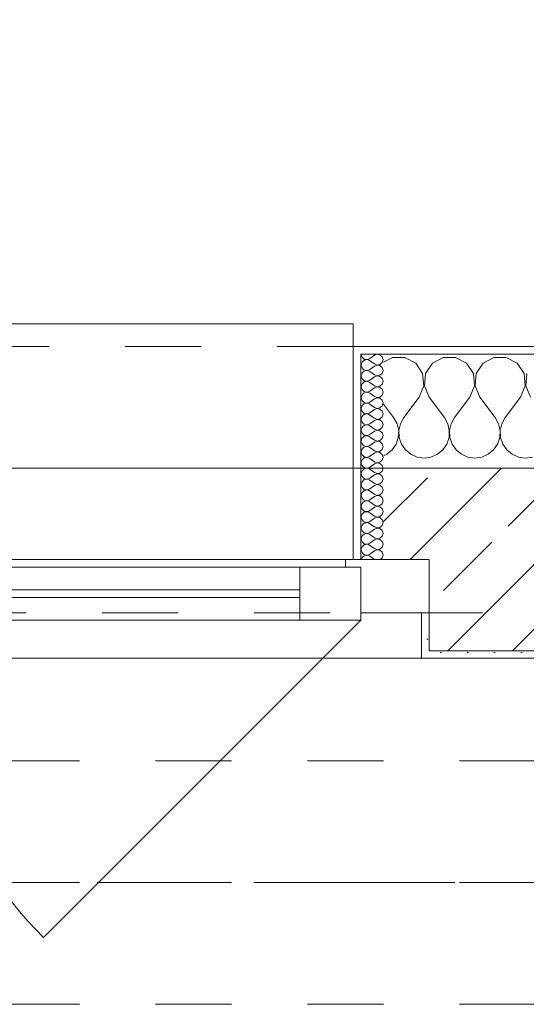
# Model space of a CAD drawing. Header units: metres. Extents: x -4 to 100, y -11 to 17.
# Tile 374 of 656: x 24.601 to 25.268, y 12.99 to 14.285. Entities that reach past the tile are written whole.
import ezdxf

# ---------------------------------------------------------------- set-up
doc = ezdxf.new("R2010")
doc.units = ezdxf.units.M
doc.header["$MEASUREMENT"] = 0
for name, pattern in [('Achse', [0.2, 0.1, -0.05, 0, -0.05]), ('Strichlinie doppelt', [0.546806, 0.264583, -0.105833, 0.070556, -0.105833]), ('Strichlinie eng', [0.115, 0.075, -0.04]), ('Untersicht', [0.1, 0.075, -0.025])]:
    doc.linetypes.add(name, pattern=pattern)
for name, color, linetype in [('152 - Bemaßung_ Beschriftung.Ausbau', 7, 'Continuous'), ('451 - Universal.Achsen Raster', 7, 'Continuous'), ('603 - Struktur.Bodenplatte_ Decke Roh', 7, 'Continuous'), ('604 - Struktur.Wand Aussen', 7, 'Continuous'), ('608 - Struktur.Träger', 7, 'Continuous'), ('650 - Abdeckung.Fußboden Aufbau', 7, 'Continuous'), ('Neubau_653 - Abdeckung.TB Verkofferung', 7, 'Continuous')]:
    doc.layers.add(name, color=color, linetype=linetype)
doc.styles.add('ERSTELLTER_STIL_2', font='txt')
doc.dimstyles.new('ERSTELLTER_STIL__5', dxfattribs={"dimtxt": 0.1, "dimasz": 0.0532, "dimexe": 0.18, "dimexo": 0.0625, "dimgap": 0, "dimtad": 1, "dimtih": 1, "dimtoh": 1, "dimzin": 0, "dimdsep": 46, "dimtxsty": 'ERSTELLTER_STIL_2', "dimblk": 'ARROWHEAD_2', "dimblk1": 'ARROWHEAD_2', "dimblk2": 'ARROWHEAD_2', "dimcen": 0.09, "dimse1": 1, "dimse2": 1, "dimclrd": 7, "dimclre": 7, "dimclrt": 7, "dimazin": 0, "dimtfac": 1, "dimtdec": 4, "dimtmove": 0, "dimatfit": 3, "dimfxl": 1, "dimtolj": 1, "dimtzin": 0, "dimarcsym": 0})
pattern_1 = [(0, (0, 0), (0, 0.08660254), [0, -0.05]), (0, (0.025, 0.0433), (0, 0.08660254), [0, -0.05])]
pattern_2 = [(45, (0, 0), (-0.01767767, 0.01767767), [0, -0.025])]

# ---------------------------------------------------------------- blocks, each defined once
blk = doc.blocks.new('*X69')
at = {"layer": '604 - Struktur.Wand Aussen', "color": 7, "linetype": 'Continuous', "lineweight": 5}
for p, q in [((25.0919, 13.8407), (25.08, 13.8343)), ((25.1081, 13.8407), (25.0919, 13.8407)), ((25.1224, 13.833), (25.1081, 13.8407)), ((25.1314, 13.8195), (25.1224, 13.833)), ((25.1442, 13.833), (25.1352, 13.8195)), ((25.1585, 13.8407), (25.1442, 13.833)), ((25.1748, 13.8407), (25.1585, 13.8407)), ((25.1891, 13.833), (25.1748, 13.8407)), ((25.1981, 13.8195), (25.1891, 13.833)), ((25.2109, 13.833), (25.2019, 13.8195)), ((25.2252, 13.8407), (25.2109, 13.833)), ((25.2415, 13.8407), (25.2252, 13.8407)), ((25.2558, 13.833), (25.2415, 13.8407)), ((25.2648, 13.8195), (25.2558, 13.833)), ((25.133, 13.8033), (25.1314, 13.8195)), ((25.1352, 13.8195), (25.1337, 13.8033)), ((25.1996, 13.8033), (25.1981, 13.8195)), ((25.2019, 13.8195), (25.2004, 13.8033)), ((25.2663, 13.8033), (25.2648, 13.8195)), ((25.2686, 13.8195), (25.267, 13.8033)), ((25.1267, 13.7883), (25.133, 13.8033)), ((25.1337, 13.8033), (25.14, 13.7883)), ((25.1933, 13.7883), (25.1996, 13.8033)), ((25.2004, 13.8033), (25.2067, 13.7883)), ((25.26, 13.7883), (25.2663, 13.8033)), ((25.267, 13.8033), (25.2733, 13.7883)), ((25.08, 13.7794), (25.0933, 13.7617)), ((25.1267, 13.7883), (25.1067, 13.7617)), ((25.14, 13.7883), (25.16, 13.7617)), ((25.1933, 13.7883), (25.1733, 13.7617)), ((25.2067, 13.7883), (25.2267, 13.7617)), ((25.26, 13.7883), (25.24, 13.7617)), ((25.0978, 13.7536), (25.0933, 13.7617)), ((25.0999, 13.7447), (25.0978, 13.7536)), ((25.1022, 13.7536), (25.1001, 13.7447)), ((25.1067, 13.7617), (25.1022, 13.7536)), ((25.1645, 13.7536), (25.16, 13.7617)), ((25.1665, 13.7447), (25.1645, 13.7536)), ((25.1689, 13.7536), (25.1668, 13.7447)), ((25.1733, 13.7617), (25.1689, 13.7536)), ((25.2311, 13.7536), (25.2267, 13.7617)), ((25.2332, 13.7447), (25.2311, 13.7536)), ((25.2355, 13.7536), (25.2335, 13.7447)), ((25.24, 13.7617), (25.2355, 13.7536)), ((25.0994, 13.7355), (25.0999, 13.7447)), ((25.1001, 13.7447), (25.1006, 13.7355)), ((25.1661, 13.7355), (25.1665, 13.7447)), ((25.1668, 13.7447), (25.1672, 13.7355)), ((25.2328, 13.7355), (25.2332, 13.7447)), ((25.2335, 13.7447), (25.2339, 13.7355)), ((25.0913, 13.7192), (25.0965, 13.7268)), ((25.0965, 13.7268), (25.0994, 13.7355)), ((25.1006, 13.7355), (25.1035, 13.7268)), ((25.1035, 13.7268), (25.1087, 13.7192)), ((25.1579, 13.7192), (25.1631, 13.7268)), ((25.1631, 13.7268), (25.1661, 13.7355)), ((25.1672, 13.7355), (25.1702, 13.7268)), ((25.1702, 13.7268), (25.1754, 13.7192)), ((25.2246, 13.7192), (25.2298, 13.7268)), ((25.2298, 13.7268), (25.2328, 13.7355)), ((25.2339, 13.7355), (25.2369, 13.7268)), ((25.2369, 13.7268), (25.2421, 13.7192)), ((25.0842, 13.7133), (25.0913, 13.7192)), ((25.1087, 13.7192), (25.1158, 13.7133)), ((25.1509, 13.7133), (25.1579, 13.7192)), ((25.1754, 13.7192), (25.1825, 13.7133)), ((25.2175, 13.7133), (25.2246, 13.7192)), ((25.2421, 13.7192), (25.2491, 13.7133)), ((25.08, 13.7115), (25.0842, 13.7133)), ((25.1158, 13.7133), (25.1242, 13.7096)), ((25.1242, 13.7096), (25.1333, 13.7083)), ((25.1333, 13.7083), (25.1424, 13.7096)), ((25.1424, 13.7096), (25.1509, 13.7133)), ((25.1825, 13.7133), (25.1909, 13.7096)), ((25.1909, 13.7096), (25.2, 13.7083)), ((25.2, 13.7083), (25.2091, 13.7096)), ((25.2091, 13.7096), (25.2175, 13.7133)), ((25.2491, 13.7133), (25.2576, 13.7096)), ((25.2576, 13.7096), (25.2667, 13.7083)), ((25.2667, 13.7083), (25.2758, 13.7096))]:
    blk.add_line(p, q, dxfattribs=at)
blk = doc.blocks.new('*X90')
at = {"layer": '604 - Struktur.Wand Aussen', "color": 7, "linetype": 'Continuous', "lineweight": 5}
for p, q in [((25.0507, 13.845), (25.051, 13.843)), ((25.051, 13.843), (25.0518, 13.8412)), ((25.0679, 13.8436), (25.0621, 13.8393)), ((25.0715, 13.845), (25.0679, 13.8436)), ((25.0753, 13.8442), (25.0715, 13.845)), ((25.0782, 13.8416), (25.0753, 13.8442)), ((25.051, 13.8327), (25.0507, 13.8307)), ((25.0507, 13.8307), (25.051, 13.8288)), ((25.0518, 13.8345), (25.051, 13.8327)), ((25.0518, 13.8412), (25.053, 13.8397)), ((25.053, 13.836), (25.0518, 13.8345)), ((25.053, 13.8397), (25.0547, 13.8386)), ((25.0547, 13.8371), (25.053, 13.836)), ((25.0547, 13.8386), (25.0565, 13.838)), ((25.0565, 13.8377), (25.0547, 13.8371)), ((25.0565, 13.838), (25.0585, 13.8379)), ((25.0585, 13.8378), (25.0565, 13.8377)), ((25.0585, 13.8379), (25.0604, 13.8383)), ((25.0604, 13.8374), (25.0585, 13.8378)), ((25.0604, 13.8383), (25.0621, 13.8393)), ((25.0621, 13.8364), (25.0604, 13.8374)), ((25.0679, 13.8321), (25.0621, 13.8364)), ((25.0679, 13.8321), (25.0715, 13.8307)), ((25.0715, 13.8307), (25.0679, 13.8293)), ((25.0715, 13.8307), (25.0753, 13.8315)), ((25.0753, 13.83), (25.0715, 13.8307)), ((25.0753, 13.8315), (25.0782, 13.8341)), ((25.0782, 13.8273), (25.0753, 13.83)), ((25.0793, 13.8379), (25.0782, 13.8416)), ((25.0782, 13.8341), (25.0793, 13.8379)), ((25.051, 13.8184), (25.0507, 13.8164)), ((25.051, 13.8288), (25.0518, 13.827)), ((25.0518, 13.8202), (25.051, 13.8184)), ((25.0518, 13.827), (25.053, 13.8254)), ((25.053, 13.8217), (25.0518, 13.8202)), ((25.053, 13.8254), (25.0547, 13.8243)), ((25.0547, 13.8228), (25.053, 13.8217)), ((25.0547, 13.8243), (25.0565, 13.8237)), ((25.0565, 13.8234), (25.0547, 13.8228)), ((25.0565, 13.8237), (25.0585, 13.8236)), ((25.0585, 13.8235), (25.0565, 13.8234)), ((25.0585, 13.8236), (25.0604, 13.824)), ((25.0604, 13.8231), (25.0585, 13.8235)), ((25.0604, 13.824), (25.0621, 13.825)), ((25.0621, 13.8221), (25.0604, 13.8231)), ((25.0679, 13.8293), (25.0621, 13.825)), ((25.0679, 13.8179), (25.0621, 13.8221)), ((25.0679, 13.8179), (25.0715, 13.8165)), ((25.0715, 13.8165), (25.0753, 13.8172)), ((25.0753, 13.8172), (25.0782, 13.8198)), ((25.0793, 13.8236), (25.0782, 13.8273)), ((25.0782, 13.8198), (25.0793, 13.8236)), ((25.0507, 13.8164), (25.051, 13.8145)), ((25.051, 13.8041), (25.0507, 13.8021)), ((25.051, 13.8145), (25.0518, 13.8127)), ((25.0518, 13.8059), (25.051, 13.8041)), ((25.0518, 13.8127), (25.053, 13.8112)), ((25.053, 13.8074), (25.0518, 13.8059)), ((25.053, 13.8112), (25.0547, 13.81)), ((25.0547, 13.8085), (25.053, 13.8074)), ((25.0547, 13.81), (25.0565, 13.8094)), ((25.0565, 13.8092), (25.0547, 13.8085)), ((25.0565, 13.8094), (25.0585, 13.8093)), ((25.0585, 13.8093), (25.0565, 13.8092)), ((25.0585, 13.8093), (25.0604, 13.8098)), ((25.0604, 13.8088), (25.0585, 13.8093)), ((25.0604, 13.8098), (25.0621, 13.8107)), ((25.0621, 13.8079), (25.0604, 13.8088)), ((25.0679, 13.815), (25.0621, 13.8107)), ((25.0679, 13.8036), (25.0621, 13.8079)), ((25.0715, 13.8164), (25.0679, 13.815)), ((25.0753, 13.8157), (25.0715, 13.8164)), ((25.0782, 13.813), (25.0753, 13.8157)), ((25.0753, 13.8029), (25.0782, 13.8055)), ((25.0793, 13.8093), (25.0782, 13.813)), ((25.0782, 13.8055), (25.0793, 13.8093)), ((25.0507, 13.8021), (25.051, 13.8002)), ((25.051, 13.8002), (25.0518, 13.7984)), ((25.0518, 13.7916), (25.051, 13.7898)), ((25.0518, 13.7984), (25.053, 13.7969)), ((25.053, 13.7931), (25.0518, 13.7916)), ((25.053, 13.7969), (25.0547, 13.7958)), ((25.0547, 13.7942), (25.053, 13.7931)), ((25.0547, 13.7958), (25.0565, 13.7951)), ((25.0565, 13.7949), (25.0547, 13.7942)), ((25.0565, 13.7951), (25.0585, 13.795)), ((25.0585, 13.795), (25.0565, 13.7949)), ((25.0585, 13.795), (25.0604, 13.7955)), ((25.0604, 13.7945), (25.0585, 13.795)), ((25.0604, 13.7955), (25.0621, 13.7964)), ((25.0621, 13.7936), (25.0604, 13.7945)), ((25.0679, 13.8007), (25.0621, 13.7964)), ((25.0679, 13.7893), (25.0621, 13.7936)), ((25.0679, 13.8036), (25.0715, 13.8022)), ((25.0715, 13.8021), (25.0679, 13.8007)), ((25.0715, 13.8022), (25.0753, 13.8029)), ((25.0753, 13.8014), (25.0715, 13.8021)), ((25.0782, 13.7988), (25.0753, 13.8014)), ((25.0753, 13.7886), (25.0782, 13.7912)), ((25.0793, 13.795), (25.0782, 13.7988)), ((25.0782, 13.7912), (25.0793, 13.795)), ((25.051, 13.7898), (25.0507, 13.7879)), ((25.0507, 13.7879), (25.051, 13.7859)), ((25.051, 13.7859), (25.0518, 13.7841)), ((25.0518, 13.7841), (25.053, 13.7826)), ((25.053, 13.7788), (25.0518, 13.7773)), ((25.053, 13.7826), (25.0547, 13.7815)), ((25.0547, 13.78), (25.053, 13.7788)), ((25.0547, 13.7815), (25.0565, 13.7808)), ((25.0565, 13.7806), (25.0547, 13.78)), ((25.0565, 13.7808), (25.0585, 13.7807)), ((25.0585, 13.7807), (25.0565, 13.7806)), ((25.0585, 13.7807), (25.0604, 13.7812)), ((25.0604, 13.7802), (25.0585, 13.7807)), ((25.0604, 13.7812), (25.0621, 13.7821)), ((25.0621, 13.7793), (25.0604, 13.7802)), ((25.0679, 13.7864), (25.0621, 13.7821)), ((25.0679, 13.775), (25.0621, 13.7793)), ((25.0679, 13.7893), (25.0715, 13.7879)), ((25.0715, 13.7878), (25.0679, 13.7864)), ((25.0715, 13.7879), (25.0753, 13.7886)), ((25.0753, 13.7871), (25.0715, 13.7878)), ((25.0782, 13.7845), (25.0753, 13.7871)), ((25.0793, 13.7807), (25.0782, 13.7845)), ((25.0782, 13.777), (25.0793, 13.7807)), ((25.051, 13.7755), (25.0507, 13.7736)), ((25.0507, 13.7736), (25.051, 13.7716)), ((25.0518, 13.7773), (25.051, 13.7755)), ((25.051, 13.7716), (25.0518, 13.7698)), ((25.0518, 13.7698), (25.053, 13.7683)), ((25.053, 13.7683), (25.0547, 13.7672)), ((25.0547, 13.7657), (25.053, 13.7646)), ((25.0547, 13.7672), (25.0565, 13.7666)), ((25.0565, 13.7663), (25.0547, 13.7657)), ((25.0565, 13.7666), (25.0585, 13.7665)), ((25.0585, 13.7664), (25.0565, 13.7663)), ((25.0585, 13.7665), (25.0604, 13.7669)), ((25.0604, 13.766), (25.0585, 13.7664)), ((25.0604, 13.7669), (25.0621, 13.7679)), ((25.0621, 13.765), (25.0604, 13.766)), ((25.0679, 13.7721), (25.0621, 13.7679)), ((25.0679, 13.775), (25.0715, 13.7736)), ((25.0715, 13.7735), (25.0679, 13.7721)), ((25.0715, 13.7736), (25.0753, 13.7743)), ((25.0753, 13.7728), (25.0715, 13.7735)), ((25.0753, 13.7743), (25.0782, 13.777)), ((25.0782, 13.7702), (25.0753, 13.7728)), ((25.0793, 13.7664), (25.0782, 13.7702)), ((25.0782, 13.7627), (25.0793, 13.7664)), ((25.051, 13.7612), (25.0507, 13.7593)), ((25.0507, 13.7593), (25.051, 13.7573)), ((25.0518, 13.763), (25.051, 13.7612)), ((25.051, 13.7573), (25.0518, 13.7555)), ((25.053, 13.7646), (25.0518, 13.763)), ((25.0518, 13.7555), (25.053, 13.754)), ((25.053, 13.754), (25.0547, 13.7529)), ((25.0547, 13.7529), (25.0565, 13.7523)), ((25.0565, 13.7523), (25.0585, 13.7522)), ((25.0585, 13.7522), (25.0604, 13.7526)), ((25.0604, 13.7526), (25.0621, 13.7536)), ((25.0679, 13.7607), (25.0621, 13.765)), ((25.0679, 13.7579), (25.0621, 13.7536)), ((25.0679, 13.7607), (25.0715, 13.7593)), ((25.0715, 13.7593), (25.0679, 13.7579)), ((25.0715, 13.7593), (25.0753, 13.76)), ((25.0753, 13.7585), (25.0715, 13.7593)), ((25.0753, 13.76), (25.0782, 13.7627)), ((25.0782, 13.7559), (25.0753, 13.7585)), ((25.0793, 13.7521), (25.0782, 13.7559)), ((25.051, 13.747), (25.0507, 13.745)), ((25.0507, 13.745), (25.051, 13.743)), ((25.0518, 13.7488), (25.051, 13.747)), ((25.051, 13.743), (25.0518, 13.7412)), ((25.053, 13.7503), (25.0518, 13.7488)), ((25.0518, 13.7412), (25.053, 13.7397)), ((25.0547, 13.7514), (25.053, 13.7503)), ((25.053, 13.7397), (25.0547, 13.7386)), ((25.0565, 13.752), (25.0547, 13.7514)), ((25.0585, 13.7521), (25.0565, 13.752)), ((25.0604, 13.7517), (25.0585, 13.7521)), ((25.0621, 13.7507), (25.0604, 13.7517)), ((25.0604, 13.7383), (25.0621, 13.7393)), ((25.0679, 13.7464), (25.0621, 13.7507)), ((25.0679, 13.7436), (25.0621, 13.7393)), ((25.0679, 13.7464), (25.0715, 13.745)), ((25.0715, 13.745), (25.0679, 13.7436)), ((25.0715, 13.745), (25.0753, 13.7458)), ((25.0753, 13.7442), (25.0715, 13.745)), ((25.0753, 13.7458), (25.0782, 13.7484)), ((25.0782, 13.7416), (25.0753, 13.7442)), ((25.0782, 13.7484), (25.0793, 13.7521)), ((25.0793, 13.7379), (25.0782, 13.7416)), ((25.051, 13.7327), (25.0507, 13.7307)), ((25.0507, 13.7307), (25.051, 13.7288)), ((25.0518, 13.7345), (25.051, 13.7327)), ((25.051, 13.7288), (25.0518, 13.727)), ((25.053, 13.736), (25.0518, 13.7345)), ((25.0518, 13.727), (25.053, 13.7254)), ((25.0547, 13.7371), (25.053, 13.736)), ((25.0547, 13.7386), (25.0565, 13.738)), ((25.0565, 13.7377), (25.0547, 13.7371)), ((25.0565, 13.738), (25.0585, 13.7379)), ((25.0585, 13.7378), (25.0565, 13.7377)), ((25.0585, 13.7379), (25.0604, 13.7383)), ((25.0604, 13.7374), (25.0585, 13.7378)), ((25.0621, 13.7364), (25.0604, 13.7374)), ((25.0679, 13.7321), (25.0621, 13.7364)), ((25.0679, 13.7293), (25.0621, 13.725)), ((25.0679, 13.7321), (25.0715, 13.7307)), ((25.0715, 13.7307), (25.0679, 13.7293)), ((25.0715, 13.7307), (25.0753, 13.7315)), ((25.0753, 13.73), (25.0715, 13.7307)), ((25.0753, 13.7315), (25.0782, 13.7341)), ((25.0782, 13.7273), (25.0753, 13.73)), ((25.0782, 13.7341), (25.0793, 13.7379)), ((25.0793, 13.7236), (25.0782, 13.7273)), ((25.051, 13.7184), (25.0507, 13.7164)), ((25.0507, 13.7164), (25.051, 13.7145)), ((25.0518, 13.7202), (25.051, 13.7184)), ((25.051, 13.7145), (25.0518, 13.7127)), ((25.053, 13.7217), (25.0518, 13.7202)), ((25.053, 13.7254), (25.0547, 13.7243)), ((25.0547, 13.7228), (25.053, 13.7217)), ((25.0547, 13.7243), (25.0565, 13.7237)), ((25.0565, 13.7234), (25.0547, 13.7228)), ((25.0565, 13.7237), (25.0585, 13.7236)), ((25.0585, 13.7235), (25.0565, 13.7234)), ((25.0585, 13.7236), (25.0604, 13.724)), ((25.0604, 13.7231), (25.0585, 13.7235)), ((25.0604, 13.724), (25.0621, 13.725)), ((25.0621, 13.7221), (25.0604, 13.7231)), ((25.0679, 13.7179), (25.0621, 13.7221)), ((25.0679, 13.715), (25.0621, 13.7107)), ((25.0679, 13.7179), (25.0715, 13.7165)), ((25.0715, 13.7164), (25.0679, 13.715)), ((25.0715, 13.7165), (25.0753, 13.7172)), ((25.0753, 13.7157), (25.0715, 13.7164)), ((25.0753, 13.7172), (25.0782, 13.7198)), ((25.0782, 13.713), (25.0753, 13.7157)), ((25.0782, 13.7198), (25.0793, 13.7236)), ((25.051, 13.7041), (25.0507, 13.7021)), ((25.0507, 13.7021), (25.051, 13.7002)), ((25.0518, 13.7059), (25.051, 13.7041)), ((25.0518, 13.7127), (25.053, 13.7112)), ((25.053, 13.7074), (25.0518, 13.7059)), ((25.053, 13.7112), (25.0547, 13.71)), ((25.0547, 13.7085), (25.053, 13.7074)), ((25.0547, 13.71), (25.0565, 13.7094)), ((25.0565, 13.7092), (25.0547, 13.7085)), ((25.0565, 13.7094), (25.0585, 13.7093)), ((25.0585, 13.7093), (25.0565, 13.7092)), ((25.0585, 13.7093), (25.0604, 13.7098)), ((25.0604, 13.7088), (25.0585, 13.7093)), ((25.0604, 13.7098), (25.0621, 13.7107)), ((25.0621, 13.7079), (25.0604, 13.7088)), ((25.0679, 13.7036), (25.0621, 13.7079)), ((25.0679, 13.7007), (25.0621, 13.6964)), ((25.0679, 13.7036), (25.0715, 13.7022)), ((25.0715, 13.7021), (25.0679, 13.7007)), ((25.0715, 13.7022), (25.0753, 13.7029)), ((25.0753, 13.7014), (25.0715, 13.7021)), ((25.0753, 13.7029), (25.0782, 13.7055)), ((25.0782, 13.6988), (25.0753, 13.7014)), ((25.0793, 13.7093), (25.0782, 13.713)), ((25.0782, 13.7055), (25.0793, 13.7093)), ((25.051, 13.6898), (25.0507, 13.6879)), ((25.0507, 13.6879), (25.051, 13.6859)), ((25.051, 13.7002), (25.0518, 13.6984)), ((25.0518, 13.6916), (25.051, 13.6898)), ((25.0518, 13.6984), (25.053, 13.6969)), ((25.053, 13.6931), (25.0518, 13.6916)), ((25.053, 13.6969), (25.0547, 13.6958)), ((25.0547, 13.6942), (25.053, 13.6931)), ((25.0547, 13.6958), (25.0565, 13.6951)), ((25.0565, 13.6949), (25.0547, 13.6942)), ((25.0565, 13.6951), (25.0585, 13.695)), ((25.0585, 13.695), (25.0565, 13.6949)), ((25.0585, 13.695), (25.0604, 13.6955)), ((25.0604, 13.6945), (25.0585, 13.695)), ((25.0604, 13.6955), (25.0621, 13.6964)), ((25.0621, 13.6936), (25.0604, 13.6945)), ((25.0679, 13.6893), (25.0621, 13.6936)), ((25.0679, 13.6893), (25.0715, 13.6879)), ((25.0715, 13.6878), (25.0679, 13.6864)), ((25.0715, 13.6879), (25.0753, 13.6886)), ((25.0753, 13.6871), (25.0715, 13.6878)), ((25.0753, 13.6886), (25.0782, 13.6912)), ((25.0793, 13.695), (25.0782, 13.6988)), ((25.0782, 13.6912), (25.0793, 13.695)), ((25.051, 13.6755), (25.0507, 13.6736)), ((25.051, 13.6859), (25.0518, 13.6841)), ((25.0518, 13.6773), (25.051, 13.6755)), ((25.0518, 13.6841), (25.053, 13.6826)), ((25.053, 13.6788), (25.0518, 13.6773)), ((25.053, 13.6826), (25.0547, 13.6815)), ((25.0547, 13.68), (25.053, 13.6788)), ((25.0547, 13.6815), (25.0565, 13.6808)), ((25.0565, 13.6806), (25.0547, 13.68)), ((25.0565, 13.6808), (25.0585, 13.6807)), ((25.0585, 13.6807), (25.0565, 13.6806)), ((25.0585, 13.6807), (25.0604, 13.6812)), ((25.0604, 13.6802), (25.0585, 13.6807)), ((25.0604, 13.6812), (25.0621, 13.6821)), ((25.0621, 13.6793), (25.0604, 13.6802)), ((25.0679, 13.6864), (25.0621, 13.6821)), ((25.0679, 13.675), (25.0621, 13.6793)), ((25.0679, 13.675), (25.0715, 13.6736)), ((25.0782, 13.6845), (25.0753, 13.6871)), ((25.0753, 13.6743), (25.0782, 13.677)), ((25.0793, 13.6807), (25.0782, 13.6845)), ((25.0782, 13.677), (25.0793, 13.6807)), ((25.0507, 13.6736), (25.051, 13.6716)), ((25.051, 13.6716), (25.0518, 13.6698)), ((25.0518, 13.663), (25.051, 13.6612)), ((25.0518, 13.6698), (25.053, 13.6683)), ((25.053, 13.6646), (25.0518, 13.663)), ((25.053, 13.6683), (25.0547, 13.6672)), ((25.0547, 13.6657), (25.053, 13.6646)), ((25.0547, 13.6672), (25.0565, 13.6666)), ((25.0565, 13.6663), (25.0547, 13.6657)), ((25.0565, 13.6666), (25.0585, 13.6665)), ((25.0585, 13.6664), (25.0565, 13.6663)), ((25.0585, 13.6665), (25.0604, 13.6669)), ((25.0604, 13.666), (25.0585, 13.6664)), ((25.0604, 13.6669), (25.0621, 13.6679)), ((25.0621, 13.665), (25.0604, 13.666)), ((25.0679, 13.6721), (25.0621, 13.6679)), ((25.0679, 13.6607), (25.0621, 13.665)), ((25.0715, 13.6735), (25.0679, 13.6721)), ((25.0715, 13.6736), (25.0753, 13.6743)), ((25.0753, 13.6728), (25.0715, 13.6735)), ((25.0782, 13.6702), (25.0753, 13.6728)), ((25.0753, 13.66), (25.0782, 13.6627)), ((25.0793, 13.6664), (25.0782, 13.6702)), ((25.0782, 13.6627), (25.0793, 13.6664)), ((25.051, 13.6612), (25.0507, 13.6593)), ((25.0507, 13.6593), (25.051, 13.6573)), ((25.051, 13.6573), (25.0518, 13.6555)), ((25.0518, 13.6488), (25.051, 13.647)), ((25.0518, 13.6555), (25.053, 13.654)), ((25.053, 13.6503), (25.0518, 13.6488)), ((25.053, 13.654), (25.0547, 13.6529)), ((25.0547, 13.6514), (25.053, 13.6503)), ((25.0547, 13.6529), (25.0565, 13.6523)), ((25.0565, 13.652), (25.0547, 13.6514)), ((25.0565, 13.6523), (25.0585, 13.6522)), ((25.0585, 13.6521), (25.0565, 13.652)), ((25.0585, 13.6522), (25.0604, 13.6526)), ((25.0604, 13.6517), (25.0585, 13.6521)), ((25.0604, 13.6526), (25.0621, 13.6536)), ((25.0621, 13.6507), (25.0604, 13.6517)), ((25.0679, 13.6579), (25.0621, 13.6536)), ((25.0679, 13.6464), (25.0621, 13.6507)), ((25.0679, 13.6607), (25.0715, 13.6593)), ((25.0715, 13.6593), (25.0679, 13.6579)), ((25.0715, 13.6593), (25.0753, 13.66)), ((25.0753, 13.6585), (25.0715, 13.6593)), ((25.0782, 13.6559), (25.0753, 13.6585)), ((25.0793, 13.6521), (25.0782, 13.6559)), ((25.0782, 13.6484), (25.0793, 13.6521)), ((25.051, 13.647), (25.0507, 13.645)), ((25.0507, 13.645), (25.051, 13.643)), ((25.051, 13.643), (25.0518, 13.6412)), ((25.0518, 13.6412), (25.053, 13.6397)), ((25.053, 13.636), (25.0518, 13.6345)), ((25.053, 13.6397), (25.0547, 13.6386)), ((25.0547, 13.6371), (25.053, 13.636)), ((25.0547, 13.6386), (25.0565, 13.638)), ((25.0565, 13.6377), (25.0547, 13.6371)), ((25.0565, 13.638), (25.0585, 13.6379)), ((25.0585, 13.6378), (25.0565, 13.6377)), ((25.0585, 13.6379), (25.0604, 13.6383)), ((25.0604, 13.6374), (25.0585, 13.6378)), ((25.0604, 13.6383), (25.0621, 13.6393)), ((25.0621, 13.6364), (25.0604, 13.6374)), ((25.0679, 13.6436), (25.0621, 13.6393)), ((25.0679, 13.6321), (25.0621, 13.6364)), ((25.0679, 13.6464), (25.0715, 13.645)), ((25.0715, 13.645), (25.0679, 13.6436)), ((25.0715, 13.645), (25.0753, 13.6458)), ((25.0753, 13.6442), (25.0715, 13.645)), ((25.0753, 13.6458), (25.0782, 13.6484)), ((25.0782, 13.6416), (25.0753, 13.6442)), ((25.0793, 13.6379), (25.0782, 13.6416)), ((25.0782, 13.6341), (25.0793, 13.6379)), ((25.051, 13.6327), (25.0507, 13.6307)), ((25.0507, 13.6307), (25.051, 13.6288)), ((25.0518, 13.6345), (25.051, 13.6327)), ((25.051, 13.6288), (25.0518, 13.627)), ((25.0518, 13.627), (25.053, 13.6254)), ((25.053, 13.6254), (25.0547, 13.6243)), ((25.0547, 13.6228), (25.053, 13.6217)), ((25.0547, 13.6243), (25.0565, 13.6237)), ((25.0565, 13.6234), (25.0547, 13.6228)), ((25.0565, 13.6237), (25.0585, 13.6236)), ((25.0585, 13.6235), (25.0565, 13.6234)), ((25.0585, 13.6236), (25.0604, 13.624)), ((25.0604, 13.6231), (25.0585, 13.6235)), ((25.0604, 13.624), (25.0621, 13.625)), ((25.0621, 13.6221), (25.0604, 13.6231)), ((25.0679, 13.6293), (25.0621, 13.625)), ((25.0679, 13.6321), (25.0715, 13.6307)), ((25.0715, 13.6307), (25.0679, 13.6293)), ((25.0715, 13.6307), (25.0753, 13.6315)), ((25.0753, 13.63), (25.0715, 13.6307)), ((25.0753, 13.6315), (25.0782, 13.6341)), ((25.0782, 13.6273), (25.0753, 13.63)), ((25.0793, 13.6236), (25.0782, 13.6273)), ((25.0782, 13.6198), (25.0793, 13.6236)), ((25.051, 13.6184), (25.0507, 13.6164)), ((25.0507, 13.6164), (25.051, 13.6145)), ((25.0518, 13.6202), (25.051, 13.6184)), ((25.051, 13.6145), (25.0518, 13.6127)), ((25.053, 13.6217), (25.0518, 13.6202)), ((25.0518, 13.6127), (25.053, 13.6112)), ((25.053, 13.6112), (25.0547, 13.61)), ((25.0547, 13.61), (25.0565, 13.6094)), ((25.0604, 13.6098), (25.0621, 13.6107)), ((25.0679, 13.6179), (25.0621, 13.6221)), ((25.0679, 13.615), (25.0621, 13.6107)), ((25.0679, 13.6179), (25.0715, 13.6165)), ((25.0715, 13.6164), (25.0679, 13.615)), ((25.0715, 13.6165), (25.0753, 13.6172)), ((25.0753, 13.6157), (25.0715, 13.6164)), ((25.0753, 13.6172), (25.0782, 13.6198)), ((25.0782, 13.613), (25.0753, 13.6157)), ((25.0793, 13.6093), (25.0782, 13.613)), ((25.051, 13.6041), (25.0507, 13.6021)), ((25.0507, 13.6021), (25.051, 13.6002)), ((25.0518, 13.6059), (25.051, 13.6041)), ((25.051, 13.6002), (25.0518, 13.5984)), ((25.053, 13.6074), (25.0518, 13.6059)), ((25.0518, 13.5984), (25.053, 13.5969)), ((25.0547, 13.6085), (25.053, 13.6074)), ((25.053, 13.5969), (25.0547, 13.5958)), ((25.0565, 13.6092), (25.0547, 13.6085)), ((25.0565, 13.6094), (25.0585, 13.6093)), ((25.0585, 13.6093), (25.0565, 13.6092)), ((25.0585, 13.6093), (25.0604, 13.6098)), ((25.0604, 13.6088), (25.0585, 13.6093)), ((25.0621, 13.6079), (25.0604, 13.6088)), ((25.0679, 13.6036), (25.0621, 13.6079)), ((25.0679, 13.6007), (25.0621, 13.5964)), ((25.0679, 13.6036), (25.0715, 13.6022)), ((25.0715, 13.6021), (25.0679, 13.6007)), ((25.0715, 13.6022), (25.0753, 13.6029)), ((25.0753, 13.6014), (25.0715, 13.6021)), ((25.0753, 13.6029), (25.0782, 13.6055)), ((25.0782, 13.5988), (25.0753, 13.6014)), ((25.0782, 13.6055), (25.0793, 13.6093)), ((25.0793, 13.595), (25.0782, 13.5988)), ((25.051, 13.5898), (25.0507, 13.5879)), ((25.0507, 13.5879), (25.051, 13.5859)), ((25.0518, 13.5916), (25.051, 13.5898)), ((25.051, 13.5859), (25.0518, 13.5841)), ((25.053, 13.5931), (25.0518, 13.5916)), ((25.0518, 13.5841), (25.053, 13.5826)), ((25.0547, 13.5942), (25.053, 13.5931)), ((25.0547, 13.5958), (25.0565, 13.5951)), ((25.0565, 13.5949), (25.0547, 13.5942)), ((25.0565, 13.5951), (25.0585, 13.595)), ((25.0585, 13.595), (25.0565, 13.5949)), ((25.0585, 13.595), (25.0604, 13.5955)), ((25.0604, 13.5945), (25.0585, 13.595)), ((25.0604, 13.5955), (25.0621, 13.5964)), ((25.0621, 13.5936), (25.0604, 13.5945)), ((25.0679, 13.5893), (25.0621, 13.5936)), ((25.0679, 13.5864), (25.0621, 13.5821)), ((25.0679, 13.5893), (25.0715, 13.5879)), ((25.0715, 13.5878), (25.0679, 13.5864)), ((25.0715, 13.5879), (25.0753, 13.5886)), ((25.0753, 13.5871), (25.0715, 13.5878)), ((25.0753, 13.5886), (25.0782, 13.5912)), ((25.0782, 13.5845), (25.0753, 13.5871)), ((25.0782, 13.5912), (25.0793, 13.595)), ((25.0793, 13.5807), (25.0782, 13.5845)), ((25.051, 13.5755), (25.0509, 13.575)), ((25.0518, 13.5773), (25.051, 13.5755)), ((25.053, 13.5788), (25.0518, 13.5773)), ((25.053, 13.5826), (25.0547, 13.5815)), ((25.0547, 13.58), (25.053, 13.5788)), ((25.0547, 13.5815), (25.0565, 13.5808)), ((25.0565, 13.5806), (25.0547, 13.58)), ((25.0565, 13.5808), (25.0585, 13.5807)), ((25.0585, 13.5807), (25.0565, 13.5806)), ((25.0585, 13.5807), (25.0604, 13.5812)), ((25.0604, 13.5802), (25.0585, 13.5807)), ((25.0604, 13.5812), (25.0621, 13.5821)), ((25.0621, 13.5793), (25.0604, 13.5802)), ((25.0679, 13.575), (25.0621, 13.5793)), ((25.0761, 13.575), (25.0782, 13.577)), ((25.0782, 13.577), (25.0793, 13.5807))]:
    blk.add_line(p, q, dxfattribs=at)
blk = doc.blocks.new('*D295')
at = {"layer": '152 - Bemaßung_ Beschriftung.Ausbau', "color": 7, "linetype": 'Continuous', "lineweight": 5}
for p, q in [((22.74, 14.8025), (22.74, 14.9075)), ((22.7602, 14.89), (22.7198, 14.82)), ((25.1602, 14.89), (25.1198, 14.82)), ((21.54, 14.855), (22.74, 14.855)), ((22.74, 14.855), (25.14, 14.855))]:
    blk.add_line(p, q, dxfattribs=at)
at = {"layer": '152 - Bemaßung_ Beschriftung.Ausbau', "color": 7, "lineweight": 5, "char_height": 0.1, "attachment_point": 7, "style": 'ERSTELLTER_STIL_2'}
for s, insert in [('\\A1;{\\pql;\\fArial|b0|i0|c0|p38;2,40}', (23.807, 14.875)), ('\\A1;{\\pql;\\fArial|b0|i0|c0|p38;2,01}', (23.807, 14.735))]:
    blk.add_mtext(s, dxfattribs=dict(at, insert=insert))
blk = doc.blocks.new('ARROWHEAD_2')
at = {"color": 0, "linetype": 'Continuous', "lineweight": 0}
for p, q in [((-0.378, -0.655), (0.378, 0.655)), ((0, 0), (-1, 0))]:
    blk.add_line(p, q, dxfattribs=at)
blk = doc.blocks.new('*D296')
at = {"layer": '152 - Bemaßung_ Beschriftung.Ausbau', "color": 7, "linetype": 'Continuous', "lineweight": 5}
for p, q in [((25.14, 14.8025), (25.14, 14.9075)), ((25.1602, 14.89), (25.1198, 14.82)), ((26.3602, 14.89), (26.3198, 14.82)), ((22.74, 14.855), (25.14, 14.855)), ((25.14, 14.855), (26.34, 14.855))]:
    blk.add_line(p, q, dxfattribs=at)
at = {"layer": '152 - Bemaßung_ Beschriftung.Ausbau', "color": 7, "lineweight": 5, "insert": (25.607, 14.875), "char_height": 0.1, "attachment_point": 7, "style": 'ERSTELLTER_STIL_2'}
blk.add_mtext('\\A1;{\\pql;\\fArial|b0|i0|c0|p38;1,20}', dxfattribs=at)
blk = doc.blocks.new('*D297')
at = {"layer": '152 - Bemaßung_ Beschriftung.Ausbau', "color": 7, "linetype": 'Continuous', "lineweight": 5}
for p, q in [((26.34, 14.8025), (26.34, 14.9075)), ((26.3602, 14.89), (26.3198, 14.82)), ((28.7602, 14.89), (28.7198, 14.82)), ((25.14, 14.855), (26.34, 14.855)), ((26.34, 14.855), (28.74, 14.855))]:
    blk.add_line(p, q, dxfattribs=at)
at = {"layer": '152 - Bemaßung_ Beschriftung.Ausbau', "color": 7, "lineweight": 5, "char_height": 0.1, "attachment_point": 7, "style": 'ERSTELLTER_STIL_2'}
for s, insert in [('\\A1;{\\pql;\\fArial|b0|i0|c0|p38;2,40}', (27.407, 14.875)), ('\\A1;{\\pql;\\fArial|b0|i0|c0|p38;2,01}', (27.407, 14.735))]:
    blk.add_mtext(s, dxfattribs=dict(at, insert=insert))
blk = doc.blocks.new('*D329')
at = {"layer": '152 - Bemaßung_ Beschriftung.Ausbau', "color": 7, "linetype": 'Continuous', "lineweight": 5}
for p, q in [((22.05, 15.3025), (22.05, 15.4075)), ((22.2, 15.3025), (22.2, 15.4075)), ((22.0702, 15.39), (22.0298, 15.32)), ((22.2202, 15.39), (22.1798, 15.32)), ((18.6, 15.355), (22.05, 15.355)), ((22.05, 15.355), (22.2, 15.355)), ((22.2, 15.355), (25.65, 15.355))]:
    blk.add_line(p, q, dxfattribs=at)
blk = doc.blocks.new('*D330')
at = {"layer": '152 - Bemaßung_ Beschriftung.Ausbau', "color": 7, "linetype": 'Continuous', "lineweight": 5}
for p, q in [((22.2202, 15.39), (22.1798, 15.32)), ((25.6702, 15.39), (25.6298, 15.32)), ((22.2, 15.355), (25.65, 15.355))]:
    blk.add_line(p, q, dxfattribs=at)
at = {"layer": '152 - Bemaßung_ Beschriftung.Ausbau', "color": 7, "lineweight": 5, "char_height": 0.1, "attachment_point": 7, "style": 'ERSTELLTER_STIL_2'}
for s, insert in [('\\A1;{\\pql;\\fArial|b0|i0|c0|p38;3,45}', (23.7161, 15.375)), ('\\A1;{\\pql;\\fArial|b0|i0|c0|p38;15}', (25.478, 15.375))]:
    blk.add_mtext(s, dxfattribs=dict(at, insert=insert))
blk = doc.blocks.new('*D331')
at = {"layer": '152 - Bemaßung_ Beschriftung.Ausbau', "color": 7, "linetype": 'Continuous', "lineweight": 5}
for p, q in [((25.65, 15.3025), (25.65, 15.4075)), ((25.6702, 15.39), (25.6298, 15.32)), ((25.8202, 15.39), (25.7798, 15.32)), ((22.2, 15.355), (25.65, 15.355)), ((25.65, 15.355), (25.8, 15.355))]:
    blk.add_line(p, q, dxfattribs=at)
blk = doc.blocks.new('*D367')
at = {"layer": '152 - Bemaßung_ Beschriftung.Ausbau', "color": 7, "linetype": 'Continuous', "lineweight": 5}
for p, q in [((22.28, 15.8025), (22.28, 15.9075)), ((22.3002, 15.89), (22.2598, 15.82)), ((25.6002, 15.89), (25.5598, 15.82)), ((21.98, 15.855), (22.28, 15.855)), ((22.28, 15.855), (25.58, 15.855))]:
    blk.add_line(p, q, dxfattribs=at)
at = {"layer": '152 - Bemaßung_ Beschriftung.Ausbau', "color": 7, "lineweight": 5, "insert": (23.797, 15.875), "char_height": 0.1, "attachment_point": 7, "style": 'ERSTELLTER_STIL_2'}
blk.add_mtext('\\A1;{\\pql;\\fArial|b0|i0|c0|p38;3,30}', dxfattribs=at)
blk = doc.blocks.new('*D368')
at = {"layer": '152 - Bemaßung_ Beschriftung.Ausbau', "color": 7, "linetype": 'Continuous', "lineweight": 5}
for p, q in [((25.58, 15.8025), (25.58, 15.9075)), ((25.6002, 15.89), (25.5598, 15.82)), ((25.9002, 15.89), (25.8598, 15.82)), ((22.28, 15.855), (25.58, 15.855)), ((25.58, 15.855), (25.88, 15.855))]:
    blk.add_line(p, q, dxfattribs=at)
at = {"layer": '152 - Bemaßung_ Beschriftung.Ausbau', "color": 7, "lineweight": 5, "insert": (25.6541, 15.875), "char_height": 0.1, "attachment_point": 7, "style": 'ERSTELLTER_STIL_2'}
blk.add_mtext('\\A1;{\\pql;\\fArial|b0|i0|c0|p38;30}', dxfattribs=at)

msp = doc.modelspace()

# ---------------------------------------------------------------- hatches: boundary and pattern name
at = {"layer": '604 - Struktur.Wand Aussen', "linetype": 'Continuous', "lineweight": 0, "true_color": 0x000000}
h = msp.add_hatch(dxfattribs=at)
h.set_pattern_fill('Verputz_0001', color=18, style=0, pattern_type=2)
h.set_pattern_definition(pattern_1)
h.paths.add_polyline_path([(25.05, 13.855), (25.04, 13.855), (25.04, 13.575), (25.05, 13.575)])
h = msp.add_hatch(dxfattribs=at)
h.set_pattern_fill('Verputz_0001', color=18, style=0, pattern_type=2)
h.set_pattern_definition(pattern_1)
h.paths.add_polyline_path([(25.05, 13.855), (25.05, 13.845), (26.43, 13.845), (26.43, 13.855)])
h = msp.add_hatch(dxfattribs=at)
h.set_pattern_fill('Beton__Stahlbeton_0001', color=18, style=0, pattern_type=2)
h.set_pattern_definition([(45, (0, 0), (-0.0848528, 0.0848528), []), (45, (-0.04243, 0.04243), (-0.0848528, 0.0848528), [0.09, -0.03])])
h.paths.add_polyline_path([(25.08, 13.695), (25.08, 13.575), (25.14, 13.575), (25.14, 13.505), (25.14, 13.455), (26.34, 13.455), (26.34, 13.505), (26.34, 13.575), (26.4, 13.575), (26.4, 13.695)])
h = msp.add_hatch(dxfattribs=at)
h.set_pattern_fill('Gips_0001', color=18, style=0, pattern_type=2)
h.set_pattern_definition(pattern_2)
h.paths.add_polyline_path([(25.14, 13.445), (25.14, 13.505), (25.13, 13.505), (25.13, 13.445)])
h = msp.add_hatch(dxfattribs=at)
h.set_pattern_fill('Gips_0001', color=18, style=0, pattern_type=2)
h.set_pattern_definition(pattern_2)
h.paths.add_polyline_path([(25.14, 13.445), (25.57, 13.445), (25.57, 13.455), (25.14, 13.455)])

# ---------------------------------------------------------------- linework, layer by layer
at = {"layer": '451 - Universal.Achsen Raster', "color": 160, "linetype": 'Strichlinie doppelt', "lineweight": 9, "true_color": 0x3232ff}
msp.add_line((64.935, 13.15), (-3.175, 13.15), dxfattribs=at)
at = {"layer": '603 - Struktur.Bodenplatte_ Decke Roh', "color": 7, "linetype": 'Continuous', "lineweight": 18, "flags": 128}
msp.add_lwpolyline([(47.48, 13.695), (14.78, 13.695), (14.78, 13.455), (14.78, 13), (14.84, 13), (14.84, 8.585), (13.03, 8.585), (13.03, 8.725), (11.41, 8.725), (11.41, 13), (11.48, 13), (11.48, 13.455), (11.48, 13.695), (-0.015, 13.695)], dxfattribs=at)
at = {"layer": '604 - Struktur.Wand Aussen', "color": 7, "linetype": 'Continuous', "lineweight": 9}
for p, q in [((25.04, 13.885), (22.84, 13.885)), ((25.04, 13.855), (25.04, 13.885)), ((25.05, 13.495), (24.6328, 13.0778)), ((25.13, 13.445), (22.75, 13.445))]:
    msp.add_line(p, q, dxfattribs=at)
at = {"layer": '604 - Struktur.Wand Aussen', "color": 7, "linetype": 'Strichlinie eng', "lineweight": 9}
for p, q in [((25.04, 13.855), (22.84, 13.855)), ((25.13, 13.445), (22.75, 13.445))]:
    msp.add_line(p, q, dxfattribs=at)
at = {"layer": '604 - Struktur.Wand Aussen', "color": 7, "linetype": 'Continuous', "lineweight": 5}
for p, q in [((25.04, 13.855), (25.04, 13.845)), ((25.05, 13.855), (25.04, 13.855)), ((25.04, 13.855), (25.04, 13.845)), ((25.04, 13.845), (25.04, 13.705)), ((25.04, 13.845), (25.04, 13.705)), ((25.08, 13.845), (25.05, 13.845)), ((25.05, 13.575), (25.05, 13.845)), ((25.05, 13.845), (25.05, 13.575)), ((26.4, 13.845), (25.08, 13.845)), ((25.04, 13.705), (25.04, 13.695)), ((25.04, 13.705), (25.04, 13.695)), ((25.04, 13.695), (25.04, 13.575)), ((25.04, 13.695), (25.04, 13.575)), ((25.05, 13.575), (25.04, 13.575)), ((25.05, 13.575), (25.04, 13.575)), ((25.05, 13.575), (25.04, 13.575)), ((25.08, 13.575), (25.05, 13.575)), ((25.08, 13.575), (25.05, 13.575)), ((25.08, 13.575), (25.05, 13.575)), ((25.14, 13.505), (25.13, 13.505)), ((25.13, 13.505), (25.13, 13.455)), ((25.13, 13.505), (25.13, 13.455)), ((25.14, 13.505), (25.13, 13.505)), ((25.14, 13.505), (25.13, 13.505)), ((25.13, 13.455), (25.13, 13.445)), ((25.13, 13.455), (25.13, 13.445)), ((25.14, 13.445), (25.13, 13.445))]:
    msp.add_line(p, q, dxfattribs=at)
at = {"layer": '604 - Struktur.Wand Aussen', "color": 7, "linetype": 'Continuous', "lineweight": 13}
for p, q in [((26.4, 13.695), (25.08, 13.695)), ((24.48, 13.575), (25.03, 13.575)), ((25.03, 13.565), (25.03, 13.575)), ((25.03, 13.575), (25.14, 13.575)), ((25.14, 13.575), (25.08, 13.575)), ((25.14, 13.575), (25.08, 13.575)), ((25.14, 13.575), (25.08, 13.575)), ((25.14, 13.575), (25.14, 13.505)), ((25.14, 13.575), (25.14, 13.505)), ((25.14, 13.575), (25.14, 13.505)), ((24.54, 13.565), (24.97, 13.565)), ((24.97, 13.495), (24.97, 13.565)), ((24.97, 13.565), (25.05, 13.565)), ((25.05, 13.565), (25.03, 13.565)), ((25.05, 13.505), (25.05, 13.565)), ((25.05, 13.565), (25.05, 13.495)), ((24.54, 13.535), (24.97, 13.535)), ((24.97, 13.525), (24.54, 13.525)), ((24.97, 13.495), (24.54, 13.495)), ((25.05, 13.495), (24.97, 13.495)), ((25.14, 13.505), (25.05, 13.505)), ((25.14, 13.455), (25.14, 13.505)), ((25.14, 13.455), (26.34, 13.455))]:
    msp.add_line(p, q, dxfattribs=at)
at = {"layer": '604 - Struktur.Wand Aussen', "color": 7, "linetype": 'Continuous', "lineweight": 5, "flags": 128}
for points in [[(26.43, 13.855), (25.05, 13.855)], [(25.14, 13.445), (25.57, 13.445)]]:
    msp.add_lwpolyline(points, dxfattribs=at)
at = {"layer": '604 - Struktur.Wand Aussen', "color": 7, "linetype": 'Continuous', "lineweight": 9}
msp.add_arc((25.05, 13.495), 0.59, 180, 225, dxfattribs=at)
msp.add_point((25.13, 13.445), dxfattribs=at)
at = {"layer": '608 - Struktur.Träger', "color": 7, "linetype": 'Untersicht', "lineweight": 13}
for p, q in [((14.78, 13.31), (47.48, 13.31)), ((14.78, 12.99), (47.48, 12.99))]:
    msp.add_line(p, q, dxfattribs=at)
at = {"layer": '608 - Struktur.Träger', "color": 7, "linetype": 'Achse', "lineweight": 9}
msp.add_line((14.78, 13.15), (47.48, 13.15), dxfattribs=at)
at = {"layer": '650 - Abdeckung.Fußboden Aufbau', "color": 7, "linetype": 'Continuous', "lineweight": 13, "flags": 128}
msp.add_lwpolyline([(25.57, 8.24), (25.57, 8.51), (25.65, 8.51), (25.65, 12.99), (25.57, 12.99), (25.57, 13.445), (22.29, 13.445), (22.29, 12.99), (22.2, 12.99)], dxfattribs=at)
at = {"layer": 'Neubau_653 - Abdeckung.TB Verkofferung', "color": 1, "linetype": 'Untersicht', "lineweight": 9}
msp.add_line((15.11, 13.505), (47.13, 13.505), dxfattribs=at)

# ---------------------------------------------------------------- block references
at = {"layer": '604 - Struktur.Wand Aussen', "color": 7, "lineweight": 18}
for name in ['*X90', '*X69']:
    msp.add_blockref(name, (0, 0), dxfattribs=at)

# ---------------------------------------------------------------- dimensions: what is measured, and where the dimension line sits
at = {"layer": '152 - Bemaßung_ Beschriftung.Ausbau', "color": 7, "linetype": 'Continuous', "lineweight": 5}
for base, p1, p2, picture, middle in [((25.58, 15.855), (22.28, 13.45), (25.58, 13.45), '*D367', (23.9268, 15.925)), ((25.88, 15.855), (25.58, 13.45), (25.88, 13.45), '*D368', (25.7303, 15.925)), ((25.65, 15.355), (22.2, 13), (25.65, 10.75), '*D330', (23.8459, 15.425)), ((22.2, 15.355), (22.05, 13), (22.2, 13), '*D329', (21.9542, 15.425)), ((25.8, 15.355), (25.65, 10.75), (25.8, 10.75), '*D331', (25.5542, 15.425)), ((25.14, 14.855), (22.74, 13.575), (25.14, 13.575), '*D295', (23.9369, 14.925)), ((26.34, 14.855), (25.14, 13.575), (26.34, 13.575), '*D296', (25.7369, 14.925)), ((28.74, 14.855), (26.34, 13.575), (28.74, 13.575), '*D297', (27.5369, 14.925))]:
    dim = msp.add_linear_dim(base=base, p1=p1, p2=p2, angle=0, dimstyle='ERSTELLTER_STIL__5', dxfattribs=at)
    dim.commit()
    dim.dimension.update_dxf_attribs({"geometry": picture, "text_midpoint": middle, "dimtype": 160})

doc.saveas('drawing.dxf')
